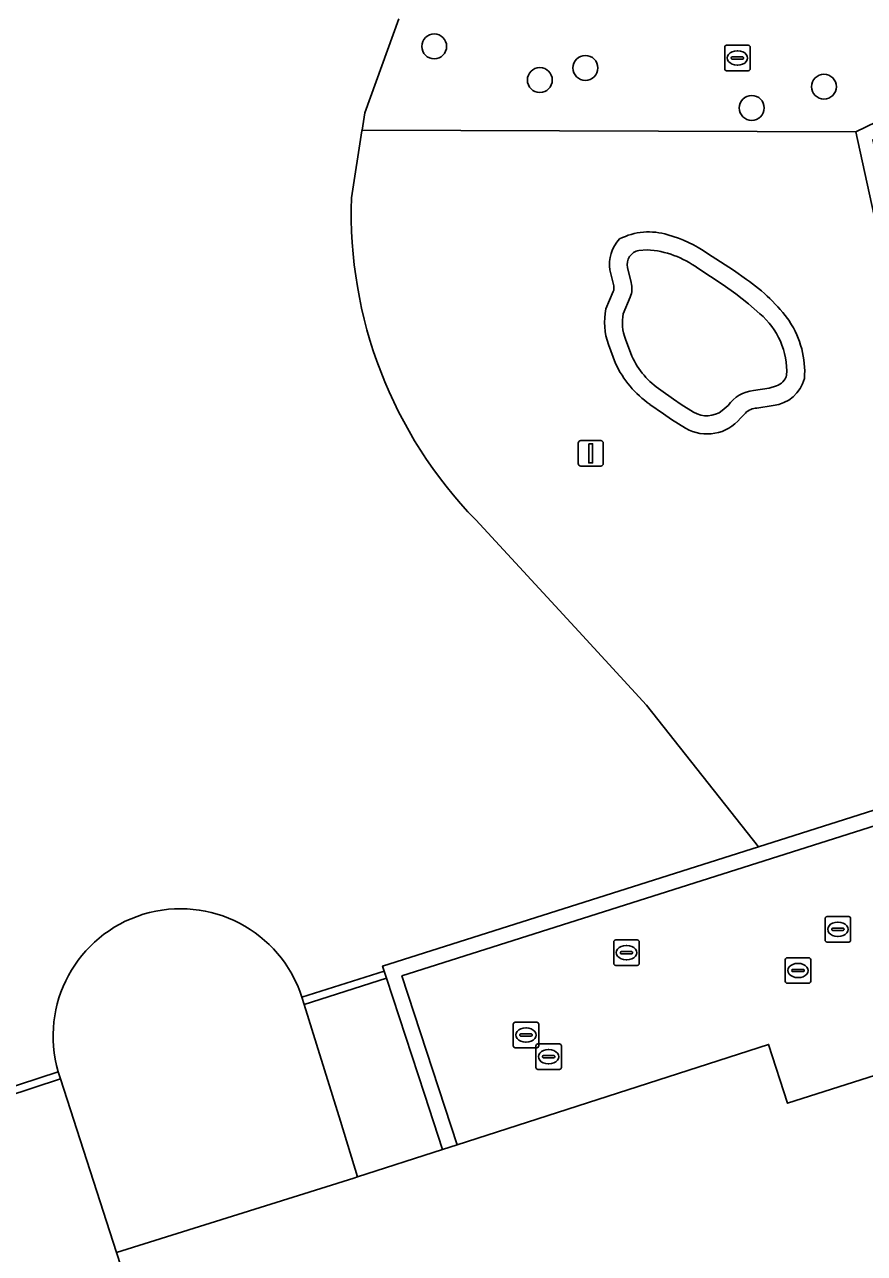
# Model space of a CAD drawing. Extents: x 161087 to 161926, y 382572 to 383873.
# Drawn here: x 161640.73 to 161673.77, y 382843.38 to 382891.75 of the extents above; entities that cross this region are included whole.
import ezdxf

# ---------------------------------------------------------------- set-up
doc = ezdxf.new("R2010")
doc.units = 0
for name, color, linetype in [('IMGEO_Boom', 7, 'Continuous'), ('IMGEO_Dek', 7, 'Continuous'), ('IMGEO_Groenvoorziening', 7, 'Continuous'), ('IMGEO_Kolk', 7, 'Continuous'), ('IMGEO_Lichtmast', 7, 'Continuous'), ('IMGEO_Meer_plas_ven_vijver', 7, 'Continuous'), ('IMGEO_Muur', 7, 'Continuous'), ('IMGEO_Oever', 7, 'Continuous'), ('IMGEO_Pand', 7, 'Continuous'), ('IMGEO_Rijbaan_lokaal_open', 7, 'Continuous'), ('IMGEO_Rioolput', 7, 'Continuous'), ('IMGEO_Voetpad_open', 7, 'Continuous'), ('IMGEO_Waterloop', 7, 'Continuous')]:
    doc.layers.add(name, color=color, linetype=linetype)

msp = doc.modelspace()

# ---------------------------------------------------------------- linework, layer by layer
at = {"layer": 'IMGEO_Boom'}
for centre in [(161656.843, 382890.89), (161662.791, 382890.042), (161660.998, 382889.565), (161672.174, 382889.304), (161669.333, 382888.468)]:
    msp.add_circle(centre, 0.489, dxfattribs=at)
at = {"layer": 'IMGEO_Dek'}
msp.add_lwpolyline([(161651.728, 382853.174), (161652.211, 382851.618), (161653.154, 382848.575), (161653.832, 382846.388), (161657.168, 382847.464), (161656.459, 382849.639), (161655.466, 382852.685), (161654.971, 382854.205)], close=True, dxfattribs=at)
at = {"layer": 'IMGEO_Groenvoorziening'}
for points in [[(161655.451, 382891.97), (161654.111, 382888.272), (161654.005, 382887.591), (161673.428, 382887.521), (161683.892, 382892.594), (161681.935, 382896.625)], [(161673.428, 382887.521), (161654.005, 382887.591), (161654.001, 382887.566), (161653.589, 382884.926)], [(161658.474, 382872.249), (161662.538, 382867.855), (161665.188, 382864.958), (161669.603, 382859.387), (161678.926, 382862.35), (161677.254, 382870.003), (161673.428, 382887.521)], [(161667.598, 382882.742), (161668.61, 382882.082), (161669.126, 382881.715)], [(161663.903, 382881.471), (161663.752, 382882.088)], [(161663.598, 382880.557), (161663.884, 382881.241)], [(161663.975, 382878.408), (161663.696, 382879.152)], [(161666.729, 382875.861), (161666.175, 382876.208), (161665.861, 382876.422), (161665.331, 382876.799)], [(161669.086, 382876.456), (161668.887, 382876.255)], [(161670.178, 382876.755), (161669.535, 382876.65)]]:
    msp.add_lwpolyline(points, dxfattribs=at)
for centre, radius, start, end in [((161670.915, 382884.323), 17.336, 178.0055, 224.1422), ((161665.207, 382882.3), 1.471, 136.6405, 188.2994), ((161665.281, 382881.099), 2.489, 72.3693, 117.3329), ((161664.727, 382878.626), 5.018, 55.1001, 74.8902), ((161665.219, 382876.007), 6.918, 35.8602, 55.6084), ((161663.571, 382881.383), 0.343, 335.6469, 14.9082), ((161666.122, 382880.027), 2.579, 168.1441, 199.8359), ((161667.745, 382878.062), 3.671, 356.2393, 32.9629), ((161667.686, 382880.159), 4.103, 205.2654, 234.9803), ((161670.016, 382878.185), 1.439, 276.4653, 345.3635), ((161669.555, 382875.987), 0.664, 91.7475, 134.9881), ((161667.578, 382877.32), 1.688, 239.8227, 320.8711)]:
    msp.add_arc(centre, radius, start, end, dxfattribs=at)
at = {"layer": 'IMGEO_Kolk'}
for p, q in [((161672.221, 382855.708), (161672.221, 382856.56)), ((161672.296, 382856.634), (161673.148, 382856.634)), ((161673.222, 382856.56), (161673.222, 382855.708)), ((161672.48, 382856.128), (161672.48, 382856.14)), ((161672.918, 382856.091), (161672.52, 382856.091)), ((161672.523, 382856.177), (161672.921, 382856.177)), ((161672.709, 382856.414), (161672.734, 382856.414)), ((161672.964, 382856.14), (161672.964, 382856.128)), ((161673.148, 382855.634), (161672.296, 382855.634)), ((161672.732, 382855.854), (161672.707, 382855.854)), ((161659.954, 382851.546), (161659.954, 382852.398)), ((161660.029, 382852.472), (161660.881, 382852.472)), ((161660.442, 382852.252), (161660.467, 382852.252)), ((161660.955, 382852.398), (161660.955, 382851.546)), ((161660.213, 382851.966), (161660.213, 382851.978)), ((161660.651, 382851.929), (161660.253, 382851.929)), ((161660.256, 382852.015), (161660.654, 382852.015)), ((161660.465, 382851.692), (161660.44, 382851.692)), ((161660.697, 382851.978), (161660.697, 382851.966)), ((161660.881, 382851.472), (161660.029, 382851.472))]:
    msp.add_line(p, q, dxfattribs=at)
for points in [[(161672.221, 382855.708), (161672.221, 382856.56)], [(161672.296, 382856.634), (161673.148, 382856.634)], [(161673.222, 382856.56), (161673.222, 382855.708)], [(161673.148, 382855.634), (161672.296, 382855.634)], [(161659.954, 382851.546), (161659.954, 382852.398)], [(161660.029, 382852.472), (161660.881, 382852.472)], [(161660.955, 382852.398), (161660.955, 382851.546)], [(161660.881, 382851.472), (161660.029, 382851.472)]]:
    msp.add_lwpolyline(points, dxfattribs=at)
for centre, radius, start, end in [((161672.298, 382856.558), 0.0765, 91.552, 178.448), ((161672.298, 382856.558), 0.0765, 91.552, 178.448), ((161673.146, 382856.558), 0.0765, 1.552, 88.448), ((161673.146, 382856.558), 0.0765, 1.552, 88.448), ((161672.52, 382856.137), 0.0403, 85.8775, 175.7526), ((161672.517, 382856.127), 0.0366, 178.938, 274.7102), ((161672.921, 382856.134), 0.043, 264.8664, 352.4533), ((161672.925, 382856.139), 0.0386, 1.7309, 96.639), ((161672.298, 382855.71), 0.0765, 181.552, 268.448), ((161672.298, 382855.71), 0.0765, 181.552, 268.448), ((161673.146, 382855.71), 0.0765, 271.552, 358.448), ((161673.146, 382855.71), 0.0765, 271.552, 358.448), ((161660.031, 382852.396), 0.0765, 91.552, 178.448), ((161660.031, 382852.396), 0.0765, 91.552, 178.448), ((161660.879, 382852.396), 0.0765, 1.552, 88.448), ((161660.879, 382852.396), 0.0765, 1.552, 88.448), ((161660.253, 382851.975), 0.0403, 85.8775, 175.7526), ((161660.25, 382851.965), 0.0366, 178.938, 274.7102), ((161660.654, 382851.972), 0.043, 264.8664, 352.4533), ((161660.658, 382851.977), 0.0386, 1.7309, 96.639), ((161660.031, 382851.548), 0.0765, 181.552, 268.448), ((161660.031, 382851.548), 0.0765, 181.552, 268.448), ((161660.879, 382851.548), 0.0765, 271.552, 358.448), ((161660.879, 382851.548), 0.0765, 271.552, 358.448)]:
    msp.add_arc(centre, radius, start, end, dxfattribs=at)
for centre, major_axis, ratio, start_param, end_param in [((161672.708, 382856.134), (-0.387, 0.002), 0.722429, 4.712389, 7.853982), ((161672.733, 382856.134), (-0.39, 0.002), 0.717154, 1.570796, 4.712389), ((161660.441, 382851.972), (-0.387, 0.002), 0.722429, 4.712389, 7.853982), ((161660.466, 382851.972), (-0.39, 0.002), 0.717154, 1.570796, 4.712389)]:
    msp.add_ellipse(centre, major_axis=major_axis, ratio=ratio, start_param=start_param, end_param=end_param, dxfattribs=at)
at = {"layer": 'IMGEO_Lichtmast'}
for p, q in [((161662.505, 382874.471), (161662.505, 382875.271)), ((161662.505, 382875.271), (161662.505, 382874.471)), ((161662.605, 382875.371), (161663.395, 382875.371)), ((161663.395, 382875.371), (161662.605, 382875.371)), ((161663.495, 382875.271), (161663.495, 382874.471)), ((161663.495, 382874.471), (161663.495, 382875.271)), ((161663.395, 382874.371), (161662.605, 382874.371)), ((161662.605, 382874.371), (161663.395, 382874.371))]:
    msp.add_line(p, q, dxfattribs=at)
msp.add_lwpolyline([(161662.925, 382875.246), (161663.075, 382875.246), (161663.075, 382874.496), (161662.925, 382874.496), (161662.925, 382875.246)], dxfattribs=at)
for centre, start, end in [((161662.605, 382875.271), 90, 180), ((161662.605, 382875.271), 90, 180), ((161663.395, 382875.271), 0, 90), ((161663.395, 382875.271), 360, 90), ((161662.605, 382874.471), 180, 270), ((161662.605, 382874.471), 180, 270), ((161663.395, 382874.471), 270, 0), ((161663.395, 382874.471), 270, 0)]:
    msp.add_arc(centre, 0.1, start, end, dxfattribs=at)
at = {"layer": 'IMGEO_Meer_plas_ven_vijver'}
for points in [[(161665.222, 382882.885), (161664.889, 382882.855)], [(161664.449, 382882.186), (161664.594, 382881.59)], [(161669.65, 382880.367), (161669.212, 382880.758), (161668.707, 382881.154), (161668.215, 382881.503), (161667.215, 382882.156)], [(161664.552, 382881.023), (161664.276, 382880.363)], [(161664.363, 382879.368), (161664.615, 382878.693)], [(161665.759, 382877.353), (161666.261, 382876.997), (161666.558, 382876.794), (161667.045, 382876.489)], [(161669.404, 382877.338), (161670.013, 382877.437), (161670.306, 382877.532)], [(161668.176, 382876.553), (161668.402, 382876.76)]]:
    msp.add_lwpolyline(points, dxfattribs=at)
for points in [[(161655.466, 382852.685), (161654.971, 382854.205), (161651.728, 382853.174), (161652.211, 382851.618), (161653.154, 382848.575), (161653.832, 382846.388), (161657.168, 382847.464), (161656.459, 382849.639)], [(161644.343, 382843.408), (161642.146, 382850.243), (161636.715, 382848.461), (161626.376, 382852.28), (161618.167, 382830.117), (161633.434, 382824.448), (161648.877, 382829.471), (161648.514, 382830.587)]]:
    msp.add_lwpolyline(points, close=True, dxfattribs=at)
for centre, radius, start, end in [((161664.991, 382882.309), 0.556, 100.5572, 192.7772), ((161664.98, 382879.134), 3.759, 53.5138, 86.3032), ((161663.763, 382881.366), 0.86, 336.469, 15.0582), ((161666.13, 382880.024), 1.884, 169.6291, 200.3651), ((161667.715, 382878.083), 2.994, 357.4248, 49.7419), ((161667.604, 382880.086), 3.297, 204.9931, 235.9838), ((161670.118, 382878.113), 0.611, 287.9288, 344.3178), ((161669.551, 382875.926), 1.42, 95.9353, 144.0213), ((161667.563, 382877.362), 1.015, 239.309, 307.1685)]:
    msp.add_arc(centre, radius, start, end, dxfattribs=at)
at = {"layer": 'IMGEO_Muur'}
for points in [[(161683.406, 382891.702), (161684.418, 382892.19), (161683.663, 382893.744), (161682.201, 382896.755), (161681.935, 382896.625), (161683.892, 382892.594), (161673.428, 382887.521), (161677.254, 382870.003), (161678.926, 382862.35), (161669.603, 382859.387), (161654.814, 382854.687), (161654.878, 382854.49), (161654.971, 382854.205), (161655.466, 382852.685), (161656.459, 382849.639), (161657.168, 382847.464), (161657.74, 382847.648), (161655.573, 382854.302), (161675.321, 382860.569), (161677.784, 382861.355), (161679.623, 382861.949), (161674.102, 382887.212)], [(161654.878, 382854.49), (161651.639, 382853.461), (161651.728, 382853.174), (161654.971, 382854.205)], [(161642.054, 382850.528), (161636.721, 382848.778), (161626.48, 382852.561), (161626.376, 382852.28), (161636.715, 382848.461), (161642.146, 382850.243)]]:
    msp.add_lwpolyline(points, close=True, dxfattribs=at)
at = {"layer": 'IMGEO_Oever'}
for points in [[(161664.889, 382882.855), (161665.222, 382882.885)], [(161669.126, 382881.715), (161668.61, 382882.082), (161667.598, 382882.742)], [(161664.594, 382881.59), (161664.449, 382882.186)], [(161667.215, 382882.156), (161668.215, 382881.503), (161668.707, 382881.154), (161669.212, 382880.758), (161669.65, 382880.367)], [(161663.752, 382882.088), (161663.903, 382881.471)], [(161663.884, 382881.241), (161663.598, 382880.557)], [(161664.276, 382880.363), (161664.552, 382881.023)], [(161664.615, 382878.693), (161664.363, 382879.368)], [(161663.696, 382879.152), (161663.975, 382878.408)], [(161667.045, 382876.489), (161666.558, 382876.794), (161666.261, 382876.997), (161665.759, 382877.353)], [(161670.306, 382877.532), (161670.013, 382877.437), (161669.404, 382877.338)], [(161665.331, 382876.799), (161665.861, 382876.422), (161666.175, 382876.208), (161666.729, 382875.861)], [(161668.402, 382876.76), (161668.176, 382876.553)], [(161668.887, 382876.255), (161669.086, 382876.456)], [(161669.535, 382876.65), (161670.178, 382876.755)]]:
    msp.add_lwpolyline(points, dxfattribs=at)
for centre, radius, start, end in [((161665.207, 382882.3), 1.471, 136.6405, 188.2994), ((161665.281, 382881.099), 2.489, 72.3693, 117.3329), ((161664.727, 382878.626), 5.018, 55.1001, 74.8902), ((161664.991, 382882.309), 0.556, 100.5572, 192.7772), ((161664.98, 382879.134), 3.759, 53.5138, 86.3032), ((161665.219, 382876.007), 6.918, 35.8602, 55.6084), ((161663.571, 382881.383), 0.343, 335.6469, 14.9082), ((161663.763, 382881.366), 0.86, 336.469, 15.0582), ((161666.122, 382880.027), 2.579, 168.1441, 199.8359), ((161666.13, 382880.024), 1.884, 169.6291, 200.3651), ((161667.715, 382878.083), 2.994, 357.4248, 49.7419), ((161667.745, 382878.062), 3.671, 356.2393, 32.9629), ((161667.686, 382880.159), 4.103, 205.2654, 234.9803), ((161667.604, 382880.086), 3.297, 204.9931, 235.9838), ((161670.016, 382878.185), 1.439, 276.4653, 345.3635), ((161670.118, 382878.113), 0.611, 287.9288, 344.3178), ((161669.551, 382875.926), 1.42, 95.9353, 144.0213), ((161667.563, 382877.362), 1.015, 239.309, 307.1685), ((161669.555, 382875.987), 0.664, 91.7475, 134.9881), ((161667.578, 382877.32), 1.688, 239.8227, 320.8711)]:
    msp.add_arc(centre, radius, start, end, dxfattribs=at)
at = {"layer": 'IMGEO_Pand'}
msp.add_lwpolyline([(161637.768, 382813.613), (161680.177, 382826.756), (161679.882, 382827.712), (161680.61, 382827.931), (161686.642, 382829.778), (161686.999, 382829.887), (161697.829, 382833.205), (161694.964, 382843.246), (161694.128, 382843.001), (161693.662, 382844.646), (161694.563, 382844.914), (161691.725, 382855.466), (161680.693, 382852.454), (161678.2, 382851.661), (161670.734, 382849.286), (161669.995, 382851.601), (161657.74, 382847.648), (161657.168, 382847.464), (161653.832, 382846.388), (161653.681, 382846.339), (161644.343, 382843.408), (161648.514, 382830.587), (161648.877, 382829.471), (161633.434, 382824.448)], dxfattribs=at)
at = {"layer": 'IMGEO_Rijbaan_lokaal_open'}
msp.add_lwpolyline([(161675.883, 382858.896), (161675.321, 382860.569), (161655.573, 382854.302), (161657.74, 382847.648), (161669.995, 382851.601), (161670.734, 382849.286), (161678.2, 382851.661), (161677.613, 382853.417), (161677.416, 382853.344), (161677.312, 382853.651), (161691.003, 382857.976), (161689.801, 382863.028), (161689.446, 382862.922), (161675.717, 382858.544), (161675.635, 382858.802)], close=True, dxfattribs=at)
at = {"layer": 'IMGEO_Rioolput'}
for p, q in [((161668.27, 382890.008), (161668.27, 382890.86)), ((161668.345, 382890.934), (161669.197, 382890.934)), ((161669.271, 382890.86), (161669.271, 382890.008)), ((161668.529, 382890.428), (161668.529, 382890.44)), ((161668.967, 382890.391), (161668.569, 382890.391)), ((161668.572, 382890.477), (161668.97, 382890.477)), ((161668.758, 382890.714), (161668.783, 382890.714)), ((161669.013, 382890.44), (161669.013, 382890.428)), ((161669.197, 382889.934), (161668.345, 382889.934)), ((161668.781, 382890.154), (161668.756, 382890.154)), ((161663.906, 382854.789), (161663.906, 382855.641)), ((161663.981, 382855.715), (161664.833, 382855.715)), ((161664.907, 382855.641), (161664.907, 382854.789)), ((161664.165, 382855.209), (161664.165, 382855.221)), ((161664.603, 382855.172), (161664.205, 382855.172)), ((161664.208, 382855.258), (161664.606, 382855.258)), ((161664.394, 382855.495), (161664.419, 382855.495)), ((161664.649, 382855.221), (161664.649, 382855.209)), ((161664.833, 382854.715), (161663.981, 382854.715)), ((161664.417, 382854.935), (161664.392, 382854.935)), ((161670.653, 382854.086), (161670.653, 382854.938)), ((161670.728, 382855.012), (161671.58, 382855.012)), ((161671.141, 382854.792), (161671.166, 382854.792)), ((161671.654, 382854.938), (161671.654, 382854.086)), ((161670.912, 382854.506), (161670.912, 382854.518)), ((161671.35, 382854.469), (161670.952, 382854.469)), ((161670.955, 382854.555), (161671.353, 382854.555)), ((161671.164, 382854.232), (161671.139, 382854.232)), ((161671.396, 382854.518), (161671.396, 382854.506)), ((161671.58, 382854.012), (161670.728, 382854.012)), ((161660.843, 382850.694), (161660.843, 382851.546)), ((161660.918, 382851.62), (161661.77, 382851.62)), ((161661.331, 382851.4), (161661.356, 382851.4)), ((161661.844, 382851.546), (161661.844, 382850.694)), ((161661.102, 382851.114), (161661.102, 382851.126)), ((161661.54, 382851.077), (161661.142, 382851.077)), ((161661.145, 382851.163), (161661.543, 382851.163)), ((161661.354, 382850.84), (161661.329, 382850.84)), ((161661.586, 382851.126), (161661.586, 382851.114)), ((161661.77, 382850.62), (161660.918, 382850.62))]:
    msp.add_line(p, q, dxfattribs=at)
for points in [[(161668.27, 382890.008), (161668.27, 382890.86)], [(161668.345, 382890.934), (161669.197, 382890.934)], [(161669.271, 382890.86), (161669.271, 382890.008)], [(161669.197, 382889.934), (161668.345, 382889.934)], [(161663.906, 382854.789), (161663.906, 382855.641)], [(161663.981, 382855.715), (161664.833, 382855.715)], [(161664.907, 382855.641), (161664.907, 382854.789)], [(161664.833, 382854.715), (161663.981, 382854.715)], [(161670.653, 382854.086), (161670.653, 382854.938)], [(161670.728, 382855.012), (161671.58, 382855.012)], [(161671.654, 382854.938), (161671.654, 382854.086)], [(161671.58, 382854.012), (161670.728, 382854.012)], [(161660.843, 382850.694), (161660.843, 382851.546)], [(161660.918, 382851.62), (161661.77, 382851.62)], [(161661.844, 382851.546), (161661.844, 382850.694)], [(161661.77, 382850.62), (161660.918, 382850.62)]]:
    msp.add_lwpolyline(points, dxfattribs=at)
for centre, radius, start, end in [((161668.347, 382890.858), 0.0765, 91.552, 178.448), ((161668.347, 382890.858), 0.0765, 91.552, 178.448), ((161669.195, 382890.858), 0.0765, 1.552, 88.448), ((161669.195, 382890.858), 0.0765, 1.552, 88.448), ((161668.569, 382890.437), 0.0403, 85.8775, 175.7526), ((161668.566, 382890.427), 0.0366, 178.938, 274.7102), ((161668.97, 382890.434), 0.043, 264.8664, 352.4533), ((161668.974, 382890.439), 0.0386, 1.7309, 96.639), ((161668.347, 382890.01), 0.0765, 181.552, 268.448), ((161668.347, 382890.01), 0.0765, 181.552, 268.448), ((161669.195, 382890.01), 0.0765, 271.552, 358.448), ((161669.195, 382890.01), 0.0765, 271.552, 358.448), ((161663.983, 382855.639), 0.0765, 91.552, 178.448), ((161663.983, 382855.639), 0.0765, 91.552, 178.448), ((161664.831, 382855.639), 0.0765, 1.552, 88.448), ((161664.831, 382855.639), 0.0765, 1.552, 88.448), ((161664.205, 382855.218), 0.0403, 85.8775, 175.7526), ((161664.202, 382855.208), 0.0366, 178.938, 274.7102), ((161664.606, 382855.215), 0.043, 264.8664, 352.4533), ((161664.61, 382855.22), 0.0386, 1.7309, 96.639), ((161663.983, 382854.791), 0.0765, 181.552, 268.448), ((161663.983, 382854.791), 0.0765, 181.552, 268.448), ((161664.831, 382854.791), 0.0765, 271.552, 358.448), ((161664.831, 382854.791), 0.0765, 271.552, 358.448), ((161670.73, 382854.936), 0.0765, 91.552, 178.448), ((161670.73, 382854.936), 0.0765, 91.552, 178.448), ((161671.578, 382854.936), 0.0765, 1.552, 88.448), ((161671.578, 382854.936), 0.0765, 1.552, 88.448), ((161670.952, 382854.515), 0.0403, 85.8775, 175.7526), ((161670.949, 382854.505), 0.0366, 178.938, 274.7102), ((161671.353, 382854.512), 0.043, 264.8664, 352.4533), ((161671.357, 382854.517), 0.0386, 1.7309, 96.639), ((161670.73, 382854.088), 0.0765, 181.552, 268.448), ((161670.73, 382854.088), 0.0765, 181.552, 268.448), ((161671.578, 382854.088), 0.0765, 271.552, 358.448), ((161671.578, 382854.088), 0.0765, 271.552, 358.448), ((161660.92, 382851.544), 0.0765, 91.552, 178.448), ((161660.92, 382851.544), 0.0765, 91.552, 178.448), ((161661.768, 382851.544), 0.0765, 1.552, 88.448), ((161661.768, 382851.544), 0.0765, 1.552, 88.448), ((161661.142, 382851.123), 0.0403, 85.8775, 175.7526), ((161661.139, 382851.113), 0.0366, 178.938, 274.7102), ((161661.543, 382851.12), 0.043, 264.8664, 352.4533), ((161661.547, 382851.125), 0.0386, 1.7309, 96.639), ((161660.92, 382850.696), 0.0765, 181.552, 268.448), ((161660.92, 382850.696), 0.0765, 181.552, 268.448), ((161661.768, 382850.696), 0.0765, 271.552, 358.448), ((161661.768, 382850.696), 0.0765, 271.552, 358.448)]:
    msp.add_arc(centre, radius, start, end, dxfattribs=at)
for centre, major_axis, ratio, start_param, end_param in [((161668.757, 382890.434), (-0.387, 0.002), 0.722429, 4.712389, 7.853982), ((161668.782, 382890.434), (-0.39, 0.002), 0.717154, 1.570796, 4.712389), ((161664.393, 382855.215), (-0.387, 0.002), 0.722429, 4.712389, 7.853982), ((161664.418, 382855.215), (-0.39, 0.002), 0.717154, 1.570796, 4.712389), ((161671.14, 382854.512), (-0.387, 0.002), 0.722429, 4.712389, 7.853982), ((161671.165, 382854.512), (-0.39, 0.002), 0.717154, 1.570796, 4.712389), ((161661.33, 382851.12), (-0.387, 0.002), 0.722429, 4.712389, 7.853982), ((161661.355, 382851.12), (-0.39, 0.002), 0.717154, 1.570796, 4.712389)]:
    msp.add_ellipse(centre, major_axis=major_axis, ratio=ratio, start_param=start_param, end_param=end_param, dxfattribs=at)
at = {"layer": 'IMGEO_Voetpad_open'}
msp.add_lwpolyline([(161655.466, 382852.685), (161654.971, 382854.205), (161651.728, 382853.174), (161652.211, 382851.618), (161653.154, 382848.575), (161653.832, 382846.388), (161657.168, 382847.464), (161656.459, 382849.639)], close=True, dxfattribs=at)
msp.add_lwpolyline([(161642.054, 382850.528), (161642.146, 382850.243), (161644.343, 382843.408), (161653.681, 382846.339), (161653.832, 382846.388), (161653.154, 382848.575), (161652.211, 382851.618), (161651.728, 382853.174), (161651.639, 382853.461)], dxfattribs=at)
msp.add_arc((161646.866, 382851.931), 5.012, 17.7713, 196.2568, dxfattribs=at)
at = {"layer": 'IMGEO_Waterloop'}
for points in [[(161653.589, 382884.926), (161654.001, 382887.566), (161654.005, 382887.591), (161654.111, 382888.272), (161655.451, 382891.97)], [(161584.909, 382858.053), (161587.195, 382856.923), (161590.281, 382855.397), (161602.286, 382888.095), (161635.013, 382876.079), (161633.585, 382872.234), (161633.744, 382872.175), (161626.48, 382852.561), (161636.721, 382848.778), (161642.054, 382850.528)], [(161651.639, 382853.461), (161654.878, 382854.49), (161654.814, 382854.687), (161669.603, 382859.387), (161665.188, 382864.958), (161662.538, 382867.855), (161658.474, 382872.249)]]:
    msp.add_lwpolyline(points, dxfattribs=at)
for centre, radius, start, end in [((161670.915, 382884.323), 17.336, 178.0055, 224.1422), ((161646.866, 382851.931), 5.012, 17.7713, 196.2568)]:
    msp.add_arc(centre, radius, start, end, dxfattribs=at)

doc.saveas('drawing.dxf')
